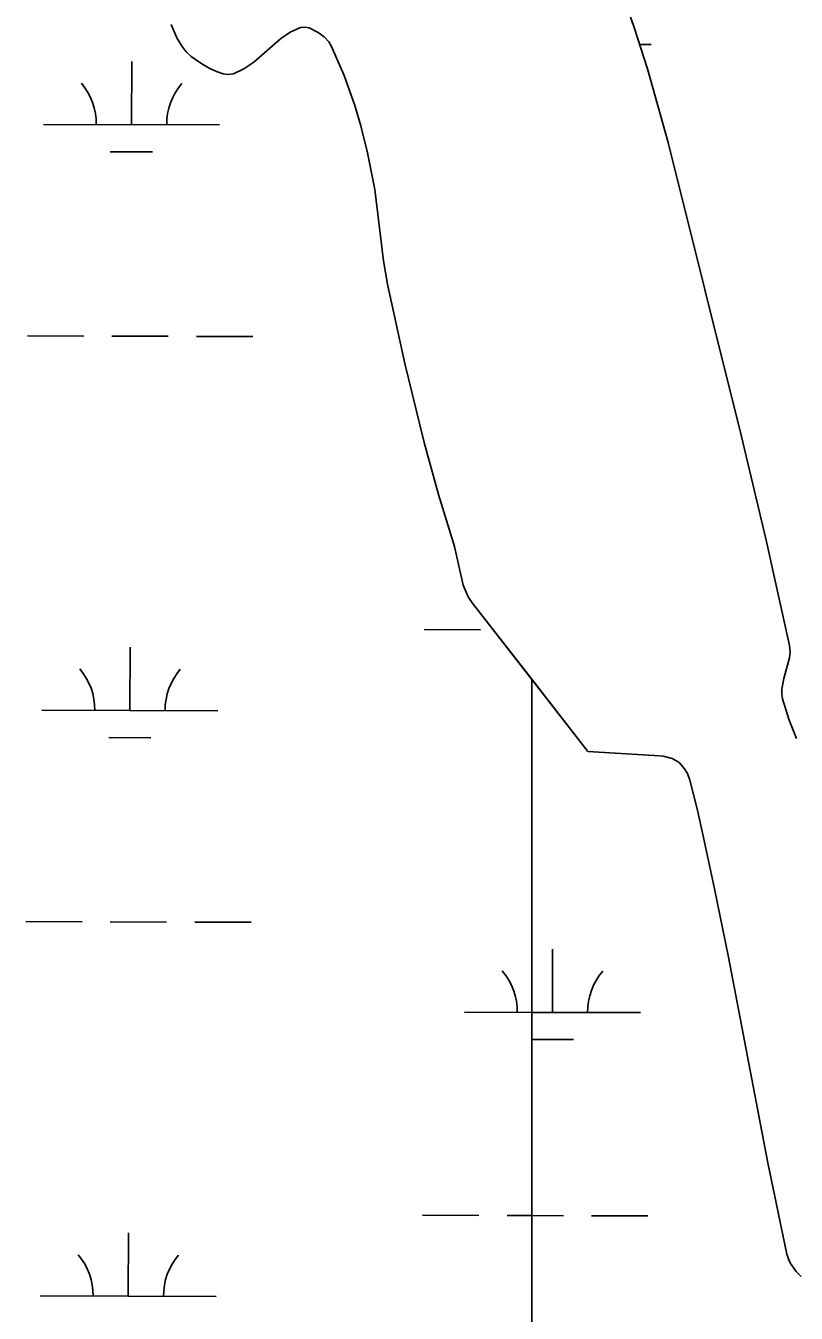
# Model space of a CAD drawing. Extents: x 3161615 to 3199515, y 867541 to 892976.
# Drawn here: x 3183754 to 3184191, y 873897 to 874628 of the extents above; entities that cross this region are included whole.
import ezdxf

# ---------------------------------------------------------------- set-up
doc = ezdxf.new("R2010")
doc.units = 0
for name, color, linetype in [('V-SITE-VEGE', 7, 'Continuous'), ('V-TOPO-SHOR', 7, 'Continuous'), ('V-WETL-SWMP', 7, 'Continuous')]:
    doc.layers.add(name, color=color, linetype=linetype)

msp = doc.modelspace()

# ---------------------------------------------------------------- linework, layer by layer
at = {"layer": 'V-SITE-VEGE'}
for p, q in [((3184079.53, 874685.07), (3184099.4, 874627.41)), ((3183839.53, 874621.52), (3183836.35, 874629.07)), ((3183904, 874624.7), (3183898.43, 874620.92)), ((3183909.84, 874627.31), (3183904, 874624.7)), ((3183912.27, 874627.57), (3183909.84, 874627.31)), ((3183914.81, 874627.05), (3183912.27, 874627.57)), ((3183919.82, 874624.5), (3183914.81, 874627.05)), ((3183923.18, 874622.04), (3183919.82, 874624.5)), ((3184099.4, 874627.41), (3184106.95, 874603.77)), ((3183842.5, 874616.62), (3183839.53, 874621.52)), ((3183844.93, 874613.54), (3183842.5, 874616.62)), ((3183898.43, 874620.92), (3183883.32, 874607.59)), ((3183925.88, 874619.22), (3183923.18, 874622.04)), ((3183927.25, 874616.94), (3183925.88, 874619.22)), ((3183934.55, 874600), (3183927.25, 874616.94)), ((3183847.62, 874610.92), (3183844.93, 874613.54)), ((3183853.69, 874606.62), (3183847.62, 874610.92)), ((3183858.22, 874604.08), (3183853.69, 874606.62)), ((3183862, 874602.27), (3183858.22, 874604.08)), ((3183865.91, 874601), (3183862, 874602.27)), ((3183871.78, 874601.07), (3183868.49, 874600.66)), ((3183877.71, 874603.76), (3183871.78, 874601.07)), ((3183883.32, 874607.59), (3183877.71, 874603.76)), ((3184106.95, 874603.77), (3184118.77, 874562.02)), ((3183868.49, 874600.66), (3183865.91, 874601)), ((3183940.62, 874582.98), (3183934.55, 874600)), ((3183944.04, 874571.55), (3183940.62, 874582.98)), ((3183947.9, 874556.15), (3183944.04, 874571.55)), ((3184118.77, 874562.02), (3184160.22, 874395.78)), ((3183951.97, 874535.3), (3183947.9, 874556.15)), ((3183954.56, 874515.08), (3183951.97, 874535.3)), ((3183956.87, 874494.86), (3183954.56, 874515.08)), ((3183959.19, 874481.51), (3183956.87, 874494.86)), ((3183969.14, 874436.5), (3183959.19, 874481.51)), ((3183980.06, 874391.72), (3183969.14, 874436.5)), ((3183988.28, 874362.1), (3183980.06, 874391.72)), ((3184160.22, 874395.78), (3184174.34, 874336.08)), ((3183997.21, 874332.49), (3183988.28, 874362.1)), ((3184002.27, 874310.68), (3183997.21, 874332.49)), ((3184174.34, 874336.08), (3184187.63, 874276.31)), ((3184005.05, 874303.98), (3184002.27, 874310.68)), ((3184007.33, 874300.52), (3184005.05, 874303.98)), ((3184073.13, 874216.18), (3184007.33, 874300.52)), ((3184187.63, 874276.31), (3184187.97, 874272.56)), ((3184187.97, 874272.56), (3184187.64, 874269.25)), ((3184187.64, 874269.25), (3184184.42, 874257.55)), ((3184184.42, 874257.55), (3184183.25, 874251.73)), ((3184183.25, 874251.73), (3184183.18, 874248.84)), ((3184183.18, 874248.84), (3184183.61, 874245.98)), ((3184183.61, 874245.98), (3184187.38, 874233.87)), ((3184187.38, 874233.87), (3184191.58, 874223.58)), ((3184110.78, 874213.94), (3184073.13, 874216.18)), ((3184115.88, 874213.51), (3184110.78, 874213.94)), ((3184120.93, 874212.24), (3184115.88, 874213.51)), ((3184124.9, 874209.84), (3184120.93, 874212.24)), ((3184128.01, 874206.35), (3184124.9, 874209.84)), ((3184129.58, 874203.64), (3184128.01, 874206.35)), ((3184131, 874199.8), (3184129.58, 874203.64)), ((3184135.1, 874183.59), (3184131, 874199.8)), ((3184138.78, 874167.33), (3184135.1, 874183.59)), ((3184144.96, 874138.18), (3184138.78, 874167.33)), ((3184152.87, 874099.32), (3184144.96, 874138.18)), ((3184175.27, 873982.49), (3184152.87, 874099.32)), ((3184186.13, 873930.64), (3184175.27, 873982.49)), ((3184186.95, 873927.91), (3184186.13, 873930.64)), ((3184188.15, 873925.36), (3184186.95, 873927.91)), ((3184191.44, 873920.74), (3184188.15, 873925.36)), ((3184194.18, 873917.94), (3184191.44, 873920.74))]:
    msp.add_line(p, q, dxfattribs=at)
at = {"layer": 'V-TOPO-SHOR'}
for points in [[(3184079.53, 874685.07), (3184099.4, 874627.41), (3184106.95, 874603.77), (3184118.77, 874562.02), (3184160.22, 874395.78), (3184174.34, 874336.08), (3184187.63, 874276.31)], [(3183898.43, 874620.92), (3183883.32, 874607.59), (3183877.71, 874603.76), (3183871.78, 874601.07), (3183868.49, 874600.66), (3183865.91, 874601), (3183862, 874602.27), (3183858.22, 874604.08), (3183853.69, 874606.62), (3183847.62, 874610.92), (3183844.93, 874613.54), (3183842.5, 874616.62), (3183839.53, 874621.52), (3183836.35, 874629.07)], [(3184191.44, 873920.74), (3184188.15, 873925.36), (3184186.95, 873927.91), (3184186.13, 873930.64), (3184175.27, 873982.49), (3184152.87, 874099.32), (3184144.96, 874138.18), (3184138.78, 874167.33), (3184135.1, 874183.59), (3184131, 874199.8), (3184129.58, 874203.64), (3184128.01, 874206.35), (3184124.9, 874209.84), (3184120.93, 874212.24), (3184115.88, 874213.51), (3184110.78, 874213.94), (3184073.13, 874216.18), (3184007.33, 874300.52), (3184005.05, 874303.98), (3184002.27, 874310.68), (3183997.21, 874332.49), (3183988.28, 874362.1), (3183980.06, 874391.72), (3183969.14, 874436.5), (3183959.19, 874481.51), (3183956.87, 874494.86), (3183954.56, 874515.08), (3183951.96, 874535.3), (3183947.9, 874556.15), (3183944.04, 874571.55), (3183940.62, 874582.98), (3183934.55, 874600), (3183927.25, 874616.94), (3183925.88, 874619.22), (3183923.18, 874622.04), (3183919.82, 874624.5), (3183914.81, 874627.05), (3183912.27, 874627.57), (3183909.84, 874627.31), (3183904, 874624.7), (3183898.43, 874620.92)], [(3184187.63, 874276.31), (3184187.97, 874272.56), (3184187.64, 874269.25), (3184184.42, 874257.55), (3184183.25, 874251.73), (3184183.18, 874248.84), (3184183.61, 874245.98), (3184187.38, 874233.87), (3184191.58, 874223.58)]]:
    msp.add_lwpolyline(points, dxfattribs=at)
at = {"layer": 'V-WETL-SWMP'}
for p, q in [((3184079.53, 874685.07), (3184099.4, 874627.41)), ((3183839.53, 874621.52), (3183836.35, 874629.07)), ((3183904, 874624.69), (3183898.43, 874620.92)), ((3183909.84, 874627.31), (3183904, 874624.69)), ((3183912.27, 874627.57), (3183909.84, 874627.31)), ((3183914.81, 874627.05), (3183912.27, 874627.57)), ((3183919.82, 874624.5), (3183914.81, 874627.05)), ((3183923.18, 874622.04), (3183919.82, 874624.5)), ((3184099.4, 874627.41), (3184106.95, 874603.77)), ((3183842.5, 874616.62), (3183839.53, 874621.52)), ((3183844.93, 874613.54), (3183842.5, 874616.62)), ((3183898.43, 874620.92), (3183883.32, 874607.59)), ((3183925.88, 874619.22), (3183923.18, 874622.04)), ((3183927.25, 874616.93), (3183925.88, 874619.22)), ((3183934.55, 874600), (3183927.25, 874616.93)), ((3184102.49, 874617.73), (3184109.02, 874617.71)), ((3183847.62, 874610.92), (3183844.93, 874613.54)), ((3183853.69, 874606.62), (3183847.62, 874610.92)), ((3183813.82, 874572.1), (3183813.92, 874608.1)), ((3183858.22, 874604.08), (3183853.69, 874606.62)), ((3183862, 874602.27), (3183858.22, 874604.08)), ((3183865.91, 874601), (3183862, 874602.27)), ((3183871.78, 874601.07), (3183868.49, 874600.66)), ((3183877.71, 874603.76), (3183871.78, 874601.07)), ((3183883.32, 874607.59), (3183877.71, 874603.76)), ((3184106.95, 874603.77), (3184118.77, 874562.02)), ((3183868.49, 874600.66), (3183865.91, 874601)), ((3183940.62, 874582.98), (3183934.55, 874600)), ((3183944.04, 874571.55), (3183940.62, 874582.98)), ((3183763.82, 874572.23), (3183863.82, 874571.96)), ((3183947.9, 874556.16), (3183944.04, 874571.55)), ((3184118.77, 874562.02), (3184160.22, 874395.78)), ((3183801.78, 874556.7), (3183825.78, 874556.63)), ((3183951.96, 874535.3), (3183947.9, 874556.16)), ((3183954.56, 874515.08), (3183951.96, 874535.3)), ((3183956.87, 874494.86), (3183954.56, 874515.08)), ((3183959.19, 874481.51), (3183956.87, 874494.86)), ((3183969.14, 874436.5), (3183959.19, 874481.51)), ((3183754.65, 874452.19), (3183786.65, 874452.1)), ((3183802.65, 874452.05), (3183834.65, 874451.97)), ((3183850.65, 874451.92), (3183882.65, 874451.83)), ((3183980.06, 874391.72), (3183969.14, 874436.5)), ((3183988.28, 874362.1), (3183980.06, 874391.72)), ((3184160.22, 874395.78), (3184174.34, 874336.08)), ((3183997.21, 874332.49), (3183988.28, 874362.1)), ((3184002.27, 874310.68), (3183997.21, 874332.49)), ((3184174.34, 874336.08), (3184187.63, 874276.31)), ((3184005.05, 874303.98), (3184002.27, 874310.68)), ((3184007.33, 874300.52), (3184005.05, 874303.98)), ((3184041.16, 874257.16), (3184007.33, 874300.52)), ((3183980.1, 874285.39), (3184012.1, 874285.3)), ((3183812.9, 874239.42), (3183813, 874275.42)), ((3184187.63, 874276.31), (3184187.97, 874272.56)), ((3184187.97, 874272.56), (3184187.64, 874269.25)), ((3184187.64, 874269.25), (3184184.42, 874257.55)), ((3184184.42, 874257.55), (3184183.25, 874251.73)), ((3184073.13, 874216.18), (3184041.16, 874257.16)), ((3184041.16, 874257.16), (3184041.16, 873297.52)), ((3184041.16, 873297.52), (3184041.16, 874257.16)), ((3184183.25, 874251.73), (3184183.18, 874248.84)), ((3184183.18, 874248.84), (3184183.61, 874245.98)), ((3184183.61, 874245.98), (3184187.38, 874233.86)), ((3183762.91, 874239.56), (3183862.9, 874239.28)), ((3184187.38, 874233.86), (3184191.58, 874223.58)), ((3183800.86, 874224.02), (3183824.86, 874223.96)), ((3184110.78, 874213.94), (3184073.13, 874216.18)), ((3184115.88, 874213.51), (3184110.78, 874213.94)), ((3184120.93, 874212.24), (3184115.88, 874213.51)), ((3184124.9, 874209.84), (3184120.93, 874212.24)), ((3184128.01, 874206.35), (3184124.9, 874209.84)), ((3184129.58, 874203.64), (3184128.01, 874206.35)), ((3184131.01, 874199.8), (3184129.58, 874203.64)), ((3184135.1, 874183.59), (3184131.01, 874199.8)), ((3184138.78, 874167.33), (3184135.1, 874183.59)), ((3184144.96, 874138.18), (3184138.78, 874167.33)), ((3184152.87, 874099.32), (3184144.96, 874138.18)), ((3183753.73, 874119.51), (3183785.73, 874119.43)), ((3183801.73, 874119.38), (3183833.73, 874119.29)), ((3183849.73, 874119.25), (3183881.73, 874119.16)), ((3184052.9, 874067.94), (3184053, 874103.94)), ((3184175.27, 873982.49), (3184152.87, 874099.32)), ((3184002.9, 874068.08), (3184041.16, 874067.98)), ((3184041.16, 874067.98), (3184102.9, 874067.81)), ((3184040.86, 874052.55), (3184041.16, 874052.55)), ((3184041.16, 874052.55), (3184064.86, 874052.48)), ((3184186.13, 873930.64), (3184175.27, 873982.49)), ((3183979.18, 873952.72), (3184011.18, 873952.63)), ((3184027.18, 873952.58), (3184041.16, 873952.54)), ((3184041.16, 873952.54), (3184059.18, 873952.49)), ((3184075.18, 873952.45), (3184107.18, 873952.36)), ((3183811.99, 873906.75), (3183812.09, 873942.75)), ((3184186.95, 873927.91), (3184186.13, 873930.64)), ((3184188.14, 873925.36), (3184186.95, 873927.91)), ((3184191.44, 873920.74), (3184188.14, 873925.36)), ((3183761.99, 873906.89), (3183861.99, 873906.61))]:
    msp.add_line(p, q, dxfattribs=at)
for centre, start, end in [((3183758.58, 874572.72), 359.06985, 40.61351), ((3183869.07, 874572.42), 139.06985, 180.61351), ((3183757.66, 874240.05), 359.06985, 40.61351), ((3183868.15, 874239.74), 139.06985, 180.61351), ((3183997.66, 874068.57), 359.06985, 40.61351), ((3184108.15, 874068.27), 139.06985, 180.61351), ((3183756.74, 873907.38), 359.06985, 40.61351), ((3183867.23, 873907.07), 139.06985, 180.61351)]:
    msp.add_arc(centre, 35.25, start, end, dxfattribs=at)

doc.saveas('drawing.dxf')
